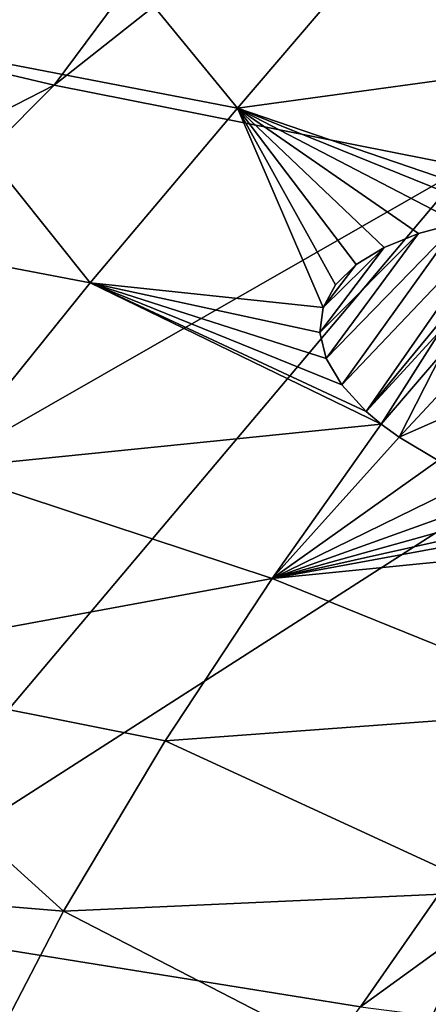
# Model space of a CAD drawing. Header units: metres. Extents: x -92 to 264, y -100 to 50.
# Tile 509 of 656: x 183.11 to 185.27, y -6.33 to -1.13. Entities that reach past the tile are written whole.
import ezdxf

# ---------------------------------------------------------------- set-up
doc = ezdxf.new("R2010")
doc.units = ezdxf.units.M
doc.layers.add('solid_21062050_01', color=7, linetype='CONTINUOUS')

msp = doc.modelspace()

# ---------------------------------------------------------------- linework, layer by layer
at = {"layer": 'solid_21062050_01'}
for points in [[(186.123917, 2.322189, 195.34819), (181.229782, -0.98886, 200.458878), (183.294281, -1.478467, 201.818817)], [(187.658432, 1.967419, 196.333603), (186.123917, 2.322189, 195.34819), (183.294281, -1.478467, 201.818817)], [(187.658432, 1.967419, 196.333603), (183.294281, -1.478467, 201.818817), (185.469528, -1.909561, 203.01622)], [(180.800522, -0.754896, 132.537598), (183.280746, -0.401368, 130.676147), (182.470963, -1.255034, 132.877228)], [(182.470963, -1.255034, 132.877228), (183.280746, -0.401368, 130.676147), (184.262573, -1.599552, 132.911118)], [(183.280746, -0.401368, 130.676147), (184.999817, -0.736856, 130.667313), (184.262573, -1.599552, 132.911118)], [(184.999817, -0.736856, 130.667313), (187.119003, -0.484031, 129.147934), (186.520752, -1.289268, 131.327026)], [(184.262573, -1.599552, 132.911118), (184.999817, -0.736856, 130.667313), (186.520752, -1.289268, 131.327026)], [(183.294281, -1.478467, 201.818817), (181.229782, -0.98886, 200.458878), (176.870743, -4.769465, 205.72226)], [(181.623474, -2.165901, 135.136932), (182.470963, -1.255034, 132.877228), (183.483658, -2.520179, 135.211761)], [(182.470963, -1.255034, 132.877228), (184.262573, -1.599552, 132.911118), (183.483658, -2.520179, 135.211761)], [(184.262573, -1.599552, 132.911118), (186.520752, -1.289268, 131.327026), (185.862717, -2.146384, 133.54953)], [(183.294281, -1.478467, 201.818817), (176.870743, -4.769465, 205.72226), (179.423584, -5.365117, 207.376755)], [(185.469528, -1.909561, 203.01622), (183.294281, -1.478467, 201.818817), (179.423584, -5.365117, 207.376755)], [(184.713806, -2.651321, 135.074081), (183.483658, -2.520179, 135.211761), (184.262573, -1.599552, 132.911118)], [(185.662094, -2.165316, 133.662643), (184.262573, -1.599552, 132.911118), (185.862717, -2.146384, 133.54953)], [(184.778442, -2.531131, 134.78656), (184.713806, -2.651321, 135.074081), (184.262573, -1.599552, 132.911118)], [(184.888016, -2.424364, 134.512299), (184.778442, -2.531131, 134.78656), (184.262573, -1.599552, 132.911118)], [(185.035492, -2.334248, 134.260727), (184.888016, -2.424364, 134.512299), (184.262573, -1.599552, 132.911118)], [(185.216461, -2.260994, 134.033951), (185.035492, -2.334248, 134.260727), (184.262573, -1.599552, 132.911118)], [(185.426559, -2.204597, 133.833801), (185.216461, -2.260994, 134.033951), (184.262573, -1.599552, 132.911118)], [(185.662094, -2.165316, 133.662643), (185.426559, -2.204597, 133.833801), (184.262573, -1.599552, 132.911118)], [(185.469528, -1.909561, 203.01622), (179.423584, -5.365117, 207.376755), (182.109451, -5.889371, 208.832916)], [(187.741089, -2.279284, 204.043167), (185.469528, -1.909561, 203.01622), (182.109451, -5.889371, 208.832916)], [(181.623474, -2.165901, 135.136932), (183.483658, -2.520179, 135.211761), (182.692627, -3.501234, 137.577988)], [(185.662094, -2.165316, 133.662643), (184.941315, -3.199091, 136.207413), (184.811859, -3.059422, 135.941116)], [(185.662094, -2.165316, 133.662643), (184.811859, -3.059422, 135.941116), (185.426559, -2.204597, 133.833801)], [(185.391693, -2.654378, 134.854218), (184.941315, -3.199091, 136.207413), (185.662094, -2.165316, 133.662643)], [(185.426559, -2.204597, 133.833801), (184.811859, -3.059422, 135.941116), (184.729889, -2.919091, 135.658844)], [(185.426559, -2.204597, 133.833801), (184.729889, -2.919091, 135.658844), (185.216461, -2.260994, 134.033951)], [(187.741089, -2.279284, 204.043167), (182.109451, -5.889371, 208.832916), (184.910965, -6.33884, 210.081375)], [(185.216461, -2.260994, 134.033951), (184.729889, -2.919091, 135.658844), (184.69722, -2.782183, 135.368164)], [(185.216461, -2.260994, 134.033951), (184.69722, -2.782183, 135.368164), (185.035492, -2.334248, 134.260727)], [(190.093903, -2.585186, 204.892853), (187.741089, -2.279284, 204.043167), (184.910965, -6.33884, 210.081375)], [(185.035492, -2.334248, 134.260727), (184.69722, -2.782183, 135.368164), (184.713806, -2.651321, 135.074081)], [(185.035492, -2.334248, 134.260727), (184.713806, -2.651321, 135.074081), (184.888016, -2.424364, 134.512299)], [(184.888016, -2.424364, 134.512299), (184.713806, -2.651321, 135.074081), (184.778442, -2.531131, 134.78656)], [(185.020493, -3.265438, 136.328766), (182.692627, -3.501234, 137.577988), (183.483658, -2.520179, 135.211761)], [(184.941315, -3.199091, 136.207413), (185.020493, -3.265438, 136.328766), (183.483658, -2.520179, 135.211761)], [(184.811859, -3.059422, 135.941116), (184.941315, -3.199091, 136.207413), (183.483658, -2.520179, 135.211761)], [(184.729889, -2.919091, 135.658844), (184.811859, -3.059422, 135.941116), (183.483658, -2.520179, 135.211761)], [(184.69722, -2.782183, 135.368164), (184.729889, -2.919091, 135.658844), (183.483658, -2.520179, 135.211761)], [(184.713806, -2.651321, 135.074081), (184.69722, -2.782183, 135.368164), (183.483658, -2.520179, 135.211761)], [(190.093903, -2.585186, 204.892853), (184.910965, -6.33884, 210.081375), (187.810028, -6.710617, 211.114014)], [(185.336533, -2.768663, 135.127396), (184.941315, -3.199091, 136.207413), (185.391693, -2.654378, 134.854218)], [(185.336533, -2.768663, 135.127396), (185.020493, -3.265438, 136.328766), (184.941315, -3.199091, 136.207413)], [(185.341339, -2.893197, 135.403107), (185.020493, -3.265438, 136.328766), (185.336533, -2.768663, 135.127396)], [(185.341339, -2.893197, 135.403107), (185.116028, -3.334554, 136.451492), (185.020493, -3.265438, 136.328766)], [(185.406433, -3.022558, 135.670044), (185.116028, -3.334554, 136.451492), (185.341339, -2.893197, 135.403107)], [(185.529633, -3.151209, 135.917557), (185.116028, -3.334554, 136.451492), (185.406433, -3.022558, 135.670044)], [(185.529633, -3.151209, 135.917557), (185.321869, -3.456784, 136.658463), (185.116028, -3.334554, 136.451492)], [(185.020493, -3.265438, 136.328766), (184.445648, -4.079312, 138.279373), (182.692627, -3.501234, 137.577988)], [(185.116028, -3.334554, 136.451492), (184.445648, -4.079312, 138.279373), (185.020493, -3.265438, 136.328766)], [(185.116028, -3.334554, 136.451492), (185.321869, -3.456784, 136.658463), (184.445648, -4.079312, 138.279373)], [(185.321869, -3.456784, 136.658463), (185.524017, -3.553175, 136.811127), (184.445648, -4.079312, 138.279373)], [(184.445648, -4.079312, 138.279373), (181.919052, -4.545211, 140.018539), (182.692627, -3.501234, 137.577988)], [(185.524017, -3.553175, 136.811127), (185.709503, -3.626197, 136.918304), (184.445648, -4.079312, 138.279373)], [(185.709503, -3.626197, 136.918304), (185.874329, -3.683158, 136.996887), (184.445648, -4.079312, 138.279373)], [(185.874329, -3.683158, 136.996887), (186.026016, -3.727356, 137.05162), (184.445648, -4.079312, 138.279373)], [(186.026016, -3.727356, 137.05162), (186.183807, -3.760817, 137.081345), (184.445648, -4.079312, 138.279373)], [(186.183807, -3.760817, 137.081345), (186.709473, -3.85543, 137.146713), (184.445648, -4.079312, 138.279373)], [(184.445648, -4.079312, 138.279373), (186.709473, -3.85543, 137.146713), (186.150223, -4.769134, 139.323868)], [(184.445648, -4.079312, 138.279373), (183.88002, -4.935539, 140.281876), (181.919052, -4.545211, 140.018539)], [(184.445648, -4.079312, 138.279373), (186.150223, -4.769134, 139.323868), (183.88002, -4.935539, 140.281876)], [(183.344147, -5.834566, 142.337494), (181.19249, -5.654603, 142.542175), (181.919052, -4.545211, 140.018539)], [(183.88002, -4.935539, 140.281876), (183.344147, -5.834566, 142.337494), (181.919052, -4.545211, 140.018539)], [(183.88002, -4.935539, 140.281876), (186.150223, -4.769134, 139.323868), (185.610474, -5.732571, 141.559723)], [(183.88002, -4.935539, 140.281876), (185.610474, -5.732571, 141.559723), (183.344147, -5.834566, 142.337494)], [(183.344147, -5.834566, 142.337494), (182.853531, -6.77766, 144.450806), (181.19249, -5.654603, 142.542175)], [(183.344147, -5.834566, 142.337494), (185.610474, -5.732571, 141.559723), (185.113663, -6.747808, 143.860275)], [(185.113663, -6.747808, 143.860275), (185.610474, -5.732571, 141.559723), (187.28035, -6.845602, 143.620911)], [(183.344147, -5.834566, 142.337494), (185.113663, -6.747808, 143.860275), (182.853531, -6.77766, 144.450806)], [(184.910965, -6.33884, 210.081375), (182.109451, -5.889371, 208.832916), (181.60141, -10.654218, 215.69223)]]:
    msp.add_3dface(points, dxfattribs=at)

doc.saveas('drawing.dxf')
